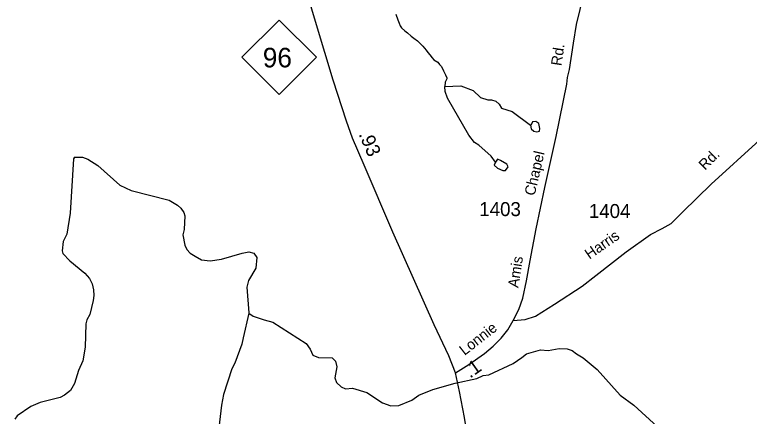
# Model space of a CAD drawing. Extents: x 2056842 to 2160602, y 826753 to 1016856.
# Drawn here: x 2071345 to 2077917, y 998061 to 1001652 of the extents above; entities that cross this region are included whole.
import ezdxf

# ---------------------------------------------------------------- set-up
doc = ezdxf.new("R2010")
doc.units = 0
for name, color, linetype in [('Exist Hydrographic Creek Single Shore', 7, 'Continuous'), ('Exist Hydrographic Misc Water Feature', 7, 'Continuous'), ('Exist Road Primary NC Attributed', 7, 'Continuous'), ('Exist Road Primary NC Service Mileage Hundredths English Label', 7, 'Continuous'), ('Exist Road Primary NC Shield CELL', 7, 'Continuous'), ('Exist Road Primary NC Shield Number Label', 7, 'Continuous'), ('Exist Road Secondary Mileage Hundredths English Label', 7, 'Continuous'), ('Exist Road Secondary Type 20 Attributed', 7, 'Continuous'), ('Exist Road Secondary Type 51 Attributed', 7, 'Continuous'), ('Exist Road Secondary Type 51 Label', 7, 'Continuous'), ('Exist Road Secondary Type 51 Number Label', 7, 'Continuous')]:
    doc.layers.add(name, color=color, linetype=linetype)

msp = doc.modelspace()

# ---------------------------------------------------------------- linework, layer by layer
at = {"layer": 'Exist Hydrographic Creek Single Shore'}
for points in [[(2071881.3, 1000378.8), (2071871.3, 1000363.8), (2071840, 999876.7), (2071812.5, 999690.1), (2071777.4, 999625), (2071768.7, 999541.1), (2071774.9, 999517.3), (2071837.5, 999452.1), (2071971.4, 999339.4), (2072012.7, 999293.1), (2072037.7, 999245.5), (2072050.3, 999192.9), (2072051.5, 999141.6), (2072046.5, 999095.3), (2072017.1, 998970.7), (2071989.2, 998924.7), (2071981.2, 998888.4), (2071975.2, 998678.3), (2071955.1, 998558), (2071916.3, 998471.6), (2071878.8, 998355.2), (2071845, 998292.6), (2071791.2, 998248.7), (2071750.6, 998228.7), (2071574.2, 998184.9), (2071490.3, 998147.3), (2071366.8, 998065.4), (2071344.9, 998035.4)], [(2071881.3, 1000378.8), (2071950.1, 1000378.8), (2072000.2, 1000360), (2072089.1, 1000303.7), (2072285, 1000129.1), (2072388.2, 1000080.8), (2072727.2, 999993.9), (2072801.4, 999948), (2072831.4, 999922.2), (2072857.4, 999882.2), (2072867.6, 999852.2), (2072859.9, 999730.2), (2072849.7, 999682.2), (2072865.8, 999592.3), (2072886, 999552.2), (2072916.1, 999518.4), (2072958.3, 999492.2), (2073016.6, 999459.7), (2073092.9, 999449.6), (2073195.5, 999465.9), (2073379.5, 999518.5), (2073439.6, 999531), (2073484.6, 999519.8), (2073510.9, 999481), (2073500.9, 999384.5), (2073437.1, 999274.3), (2073420.8, 999214.2), (2073439, 998985.4)], [(2073438.9, 998982), (2073387.6, 998763.3), (2073377.8, 998705.2), (2073314, 998535.2), (2073288.2, 998485.1), (2073212.5, 998255), (2073194.7, 998160.9), (2073147.5, 997754.8), (2073195.9, 997561), (2073260.1, 997433), (2073278.3, 997313), (2073316.9, 996983.1), (2073351.1, 996855.2), (2073393.4, 996761.3), (2073463.5, 996649.4), (2073489.1, 996560.3)], [(2073438.9, 998982), (2073476.8, 998956.2), (2073576.5, 998922.9), (2073654.6, 998903.2), (2073951.1, 998712), (2073987.4, 998662.2), (2074013.4, 998608.3), (2074061.6, 998586.4), (2074185.5, 998584.8), (2074213.6, 998552.9), (2074227.7, 998503), (2074208, 998404.8), (2074224.2, 998362.9), (2074264.2, 998325.1), (2074304.4, 998305.2), (2074368.4, 998311.3), (2074496.5, 998273.7), (2074636.8, 998180.2), (2074710.8, 998154.5), (2074782.8, 998158.7), (2074898.7, 998205), (2074960.6, 998251.2), (2075086.5, 998301.6), (2075284.2, 998358.2), (2075480, 998398.8), (2075536.2, 998425), (2075586, 998433.1), (2075803.8, 998533.8), (2075881.5, 998586.1), (2075923.5, 998620.2), (2076047.4, 998654.6), (2076117.3, 998648.9), (2076215.3, 998667.1), (2076287.3, 998665.4), (2076333.4, 998649.5), (2076369.5, 998619.5), (2076429.6, 998583.8), (2076555.9, 998478.2), (2076762.6, 998248.8), (2076884.8, 998161.2), (2077095.4, 997967.8)]]:
    msp.add_lwpolyline(points, dxfattribs=at)
at = {"layer": 'Exist Hydrographic Misc Water Feature'}
for points in [[(2074754.3, 1001656.8), (2074772.5, 1001604.9), (2074784.6, 1001576.9), (2074794.7, 1001552.9), (2074806.6, 1001535), (2074834.9, 1001509), (2074858.9, 1001489.1), (2074892.9, 1001459.2), (2074917.1, 1001441.3), (2074947, 1001417.4), (2074977.2, 1001387.4), (2074995.2, 1001369.5), (2075025.4, 1001333.7), (2075041.4, 1001313.6), (2075057.4, 1001291.7), (2075079.5, 1001265.8), (2075093.7, 1001249.8), (2075129.7, 1001226), (2075145.7, 1001208), (2075161.7, 1001188.1), (2075181.8, 1001150.2), (2075198, 1001114.2), (2075212.2, 1001086.2), (2075212.2, 1001078.2), (2075196.4, 1001050.1), (2075193.1, 1001010.1)], [(2075193.1, 1001010.1), (2075336, 1001014.5), (2075445.9, 1000974.8), (2075511.1, 1000912.9), (2075578.2, 1000891.2), (2075610.4, 1000891.3), (2075650.4, 1000879.4), (2075678.5, 1000851.4), (2075698.6, 1000817.5), (2075794.7, 1000785.8), (2075960.3, 1000664.4)], [(2075646.1, 1000333.4), (2075607.9, 1000387.3), (2075497.6, 1000484.9), (2075459.5, 1000508.8), (2075407.4, 1000574.6), (2075217.5, 1000904.1), (2075196.6, 1000966.2), (2075193.1, 1001010.1)], [(2075960.3, 1000664.4), (2075966.6, 1000631.5), (2075989.4, 1000610), (2076017.3, 1000603.6), (2076038.8, 1000611.2), (2076043.9, 1000635.3), (2076035, 1000678.4), (2076008.4, 1000696.1), (2075978, 1000693.6), (2075970.4, 1000678.4), (2075960.3, 1000664.4)], [(2075646.1, 1000333.4), (2075634.2, 1000307.3), (2075664.3, 1000279.4)], [(2075664.3, 1000279.4), (2075712.3, 1000259.5), (2075736.3, 1000259.6), (2075758.2, 1000291.7), (2075748.2, 1000315.7), (2075692, 1000349.6), (2075664.1, 1000361.5), (2075646.1, 1000333.4)]]:
    msp.add_lwpolyline(points, dxfattribs=at)
at = {"layer": 'Exist Road Primary NC Attributed'}
for points in [[(2075287, 998449.3), (2075228, 998601.4), (2075097.6, 998879.6), (2074729, 999707.1), (2074471.5, 1000305.4), (2074367.1, 1000548.3), (2074312.7, 1000700.4), (2074193.6, 1001067.1), (2074045, 1001560.9), (2073929.3, 1001956), (2073857.5, 1002145.6), (2073748.6, 1002365.9), (2073639.7, 1002549.8), (2073524.3, 1002700.6), (2073392.8, 1002830), (2073336.5, 1002892.2)], [(2075519.6, 996921.2), (2075488.4, 997235.1), (2075461.2, 997481.7), (2075402.2, 997851.7), (2075368.3, 998050.2), (2075325.2, 998281.8), (2075287, 998449.3)]]:
    msp.add_lwpolyline(points, dxfattribs=at)
at = {"layer": 'Exist Road Primary NC Shield CELL'}
msp.add_lwpolyline([(2073377.6, 1001270.7), (2073710.6, 1001603.7), (2074043.6, 1001270.7), (2073710.6, 1000937.7)], close=True, dxfattribs=at)
at = {"layer": 'Exist Road Secondary Type 20 Attributed'}
msp.add_lwpolyline([(2075803.2, 998918.1), (2075912.1, 998927.9), (2076005.1, 998957.4), (2076172.9, 999064.1), (2076420.2, 999225.3), (2076542.7, 999318.4), (2076816.4, 999532.8), (2077031.9, 999685), (2077136.3, 999739.4), (2077218, 999784.8), (2077322.3, 999889.3), (2077575.6, 1000135.7), (2078006.6, 1000530.8)], dxfattribs=at)
at = {"layer": 'Exist Road Secondary Type 51 Attributed'}
for points in [[(2075803.2, 998918.1), (2075854.8, 999016.3), (2075891, 999117.4), (2075925, 999271.8), (2075956.8, 999453.4), (2076010.7, 999738), (2076087.8, 1000105.8), (2076187.6, 1000563.1), (2076283, 1001031.3), (2076291, 1001089.2), (2076306.9, 1001161.8), (2076343.7, 1001396.2), (2076369.8, 1001564.2), (2076436.2, 1001836.1)], [(2075287, 998449.3), (2075406.2, 998525.3), (2075549.1, 998622.9), (2075626.8, 998689.3), (2075698.3, 998759.7), (2075756.1, 998833.5), (2075803.2, 998918.1)]]:
    msp.add_lwpolyline(points, dxfattribs=at)

# ---------------------------------------------------------------- texts
at = {"layer": 'Exist Road Primary NC Service Mileage Hundredths English Label'}
msp.add_text('.93', height=125, rotation=293.24534, dxfattribs=at).set_placement((2074419.8, 1000584))
at = {"layer": 'Exist Road Primary NC Shield Number Label'}
msp.add_text('96', height=175, dxfattribs=at).set_placement((2073564.7, 1001181))
at = {"layer": 'Exist Road Secondary Mileage Hundredths English Label'}
msp.add_text('.1', height=125, rotation=35.24251, dxfattribs=at).set_placement((2075418.6, 998396.8))
at = {"layer": 'Exist Road Secondary Type 51 Label'}
for s, rotation, p in [('Rd.', 81.30046, (2076235.1, 1001190.1)), ('Chapel', 76.99563, (2075996.1, 1000027.8)), ('Rd.', 45.02882, (2077520.2, 1000256)), ('Harris', 34.9426, (2076486.8, 999460.4)), ('Amis', 81.17299, (2075849.9, 999205.7)), ('Lonnie', 37.97076, (2075369.2, 998600.5))]:
    msp.add_text(s, height=95, rotation=rotation, dxfattribs=at).set_placement(p)
at = {"layer": 'Exist Road Secondary Type 51 Number Label'}
for s, p in [('1403', (2075501.2, 999851.1)), ('1404', (2076481.5, 999833.9))]:
    msp.add_text(s, height=125, dxfattribs=at).set_placement(p)

doc.saveas('drawing.dxf')
